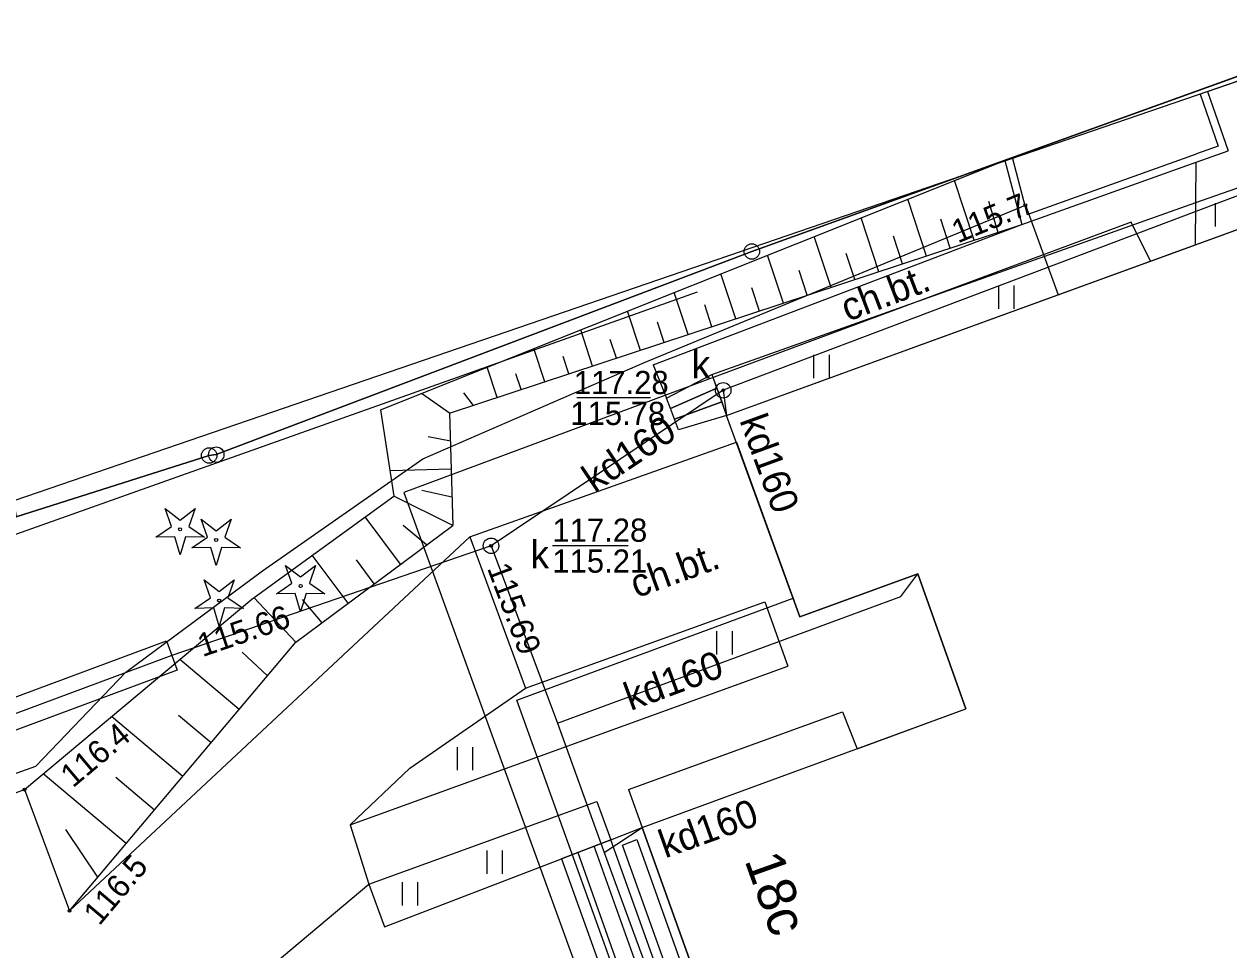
# Model space of a CAD drawing. Extents: x 6434771 to 6436222, y 5663454 to 5664782.
# Drawn here: x 6435244.9 to 6435283.86, y 5664352.36 to 5664382.32 of the extents above; entities that cross this region are included whole.
import ezdxf

# ---------------------------------------------------------------- set-up
doc = ezdxf.new("R2010")
doc.units = 0
for name, color, linetype in [('Warstwa 1', 7, 'Continuous'), ('Warstwa 10', 7, 'Continuous'), ('Warstwa 12', 7, 'Continuous'), ('Warstwa 13', 7, 'Continuous'), ('Warstwa 14', 7, 'Continuous'), ('Warstwa 2', 7, 'Continuous'), ('Warstwa 20', 7, 'Continuous'), ('Warstwa 21', 7, 'Continuous'), ('Warstwa 25', 7, 'Continuous'), ('Warstwa 35', 7, 'Continuous'), ('Warstwa 36', 7, 'Continuous'), ('Warstwa 4', 7, 'Continuous'), ('Warstwa 5', 7, 'Continuous'), ('Warstwa 51', 7, 'Continuous'), ('Warstwa 6', 7, 'Continuous'), ('Warstwa 7', 7, 'Continuous'), ('Warstwa 9', 7, 'Continuous')]:
    doc.layers.add(name, color=color, linetype=linetype)

msp = doc.modelspace()

# ---------------------------------------------------------------- linework, layer by layer
at = {"layer": 'Warstwa 1'}
for p, q in [((6435268.434, 5664374.961), (6435288.252, 5664382.112)), ((6435268.434, 5664374.961), (6435288.252, 5664382.112)), ((6435251.114, 5664368.39), (6435268.434, 5664374.961)), ((6435251.114, 5664368.39), (6435268.434, 5664374.961)), ((6435244.639, 5664366.378), (6435250.884, 5664368.362)), ((6435244.639, 5664366.378), (6435250.884, 5664368.362)), ((6435250.884, 5664368.362), (6435251.114, 5664368.39)), ((6435250.884, 5664368.362), (6435251.114, 5664368.39))]:
    msp.add_line(p, q, dxfattribs=at)
msp.add_lwpolyline([(6435267.62, 5664369.66), (6435285.94, 5664376.33), (6435288.39, 5664369.83), (6435286.85, 5664369.25), (6435288.42, 5664364.85), (6435289.08, 5664365.1), (6435294.76, 5664349.57), (6435294.06, 5664349.29), (6435295.39, 5664345.6), (6435283.5, 5664341.26), (6435280.88, 5664348.5), (6435281.65, 5664348.77), (6435281.21, 5664350), (6435271.58, 5664346.52), (6435269.69, 5664351.8), (6435266.87, 5664350.79), (6435264.89, 5664356.33), (6435275.36, 5664360.16), (6435273.8, 5664364.53), (6435269.99, 5664363.14)], close=True, dxfattribs=at)
at = {"layer": 'Warstwa 10'}
for p, q in [((6435256.43, 5664369.84), (6435276.62, 5664377.91)), ((6435276.62, 5664377.91), (6435277.168, 5664375.833)), ((6435275.625, 5664375.324), (6435274.988, 5664377.258)), ((6435274.083, 5664374.816), (6435273.477, 5664376.654)), ((6435276.397, 5664375.579), (6435276.1, 5664376.581)), ((6435272.541, 5664374.307), (6435271.966, 5664376.05)), ((6435274.854, 5664375.07), (6435274.543, 5664376.013)), ((6435258.66, 5664369.73), (6435277.168, 5664375.833)), ((6435270.998, 5664373.799), (6435270.455, 5664375.446)), ((6435273.312, 5664374.561), (6435273.017, 5664375.457)), ((6435269.456, 5664373.29), (6435268.944, 5664374.842)), ((6435271.77, 5664374.053), (6435271.49, 5664374.9)), ((6435267.914, 5664372.781), (6435267.433, 5664374.238)), ((6435270.227, 5664373.544), (6435269.964, 5664374.344)), ((6435266.372, 5664372.273), (6435265.923, 5664373.634)), ((6435268.685, 5664373.036), (6435268.437, 5664373.788)), ((6435267.143, 5664372.527), (6435266.91, 5664373.232)), ((6435264.829, 5664371.764), (6435264.412, 5664373.03)), ((6435263.287, 5664371.256), (6435262.901, 5664372.426)), ((6435265.6, 5664372.019), (6435265.384, 5664372.675)), ((6435264.058, 5664371.51), (6435263.857, 5664372.119)), ((6435261.745, 5664370.747), (6435261.39, 5664371.823)), ((6435262.516, 5664371.001), (6435262.331, 5664371.563)), ((6435260.202, 5664370.239), (6435259.879, 5664371.219)), ((6435260.973, 5664370.493), (6435260.804, 5664371.007)), ((6435258.66, 5664369.73), (6435257.751, 5664370.368)), ((6435259.431, 5664369.984), (6435259.123, 5664370.389)), ((6435256.43, 5664369.84), (6435256.86, 5664367.05)), ((6435258.66, 5664369.73), (6435258.76, 5664366.1)), ((6435258.685, 5664368.823), (6435257.964, 5664368.968)), ((6435258.71, 5664367.915), (6435256.735, 5664367.861)), ((6435252.26, 5664363.71), (6435256.86, 5664367.05)), ((6435258.76, 5664366.1), (6435256.86, 5664367.05)), ((6435258.735, 5664367.008), (6435257.766, 5664367.231)), ((6435257.07, 5664364.84), (6435255.927, 5664366.373)), ((6435253.69, 5664362.32), (6435258.76, 5664366.1)), ((6435257.915, 5664365.47), (6435257.154, 5664366.091)), ((6435255.38, 5664363.58), (6435254.221, 5664365.134)), ((6435256.225, 5664364.21), (6435255.65, 5664364.982)), ((6435244.91, 5664357.55), (6435252.26, 5664363.71)), ((6435253.69, 5664362.32), (6435252.331, 5664363.762)), ((6435254.535, 5664362.95), (6435253.906, 5664363.699)), ((6435246.37, 5664353.63), (6435253.69, 5664362.32)), ((6435252.775, 5664361.234), (6435251.955, 5664361.999)), ((6435251.86, 5664360.148), (6435249.94, 5664361.765)), ((6435250.945, 5664359.061), (6435249.89, 5664359.95)), ((6435250.03, 5664357.975), (6435247.729, 5664359.913)), ((6435248.2, 5664355.803), (6435245.519, 5664358.061)), ((6435249.115, 5664356.889), (6435247.87, 5664357.938)), ((6435244.91, 5664357.55), (6435246.37, 5664353.63)), ((6435247.285, 5664354.716), (6435246.25, 5664356.261))]:
    msp.add_line(p, q, dxfattribs=at)
for points in [[(6435249.16, 5664365.718), (6435249.662, 5664366.065), (6435249.46, 5664366.641), (6435249.945, 5664366.271), (6435250.43, 5664366.641), (6435250.228, 5664366.065), (6435250.73, 5664365.718), (6435250.12, 5664365.732), (6435249.945, 5664365.148), (6435249.77, 5664365.732)], [(6435250.326, 5664365.374), (6435250.828, 5664365.721), (6435250.626, 5664366.297), (6435251.111, 5664365.927), (6435251.596, 5664366.297), (6435251.394, 5664365.721), (6435251.896, 5664365.374), (6435251.286, 5664365.388), (6435251.111, 5664364.804), (6435250.936, 5664365.388)], [(6435253.058, 5664363.881), (6435253.56, 5664364.228), (6435253.358, 5664364.804), (6435253.843, 5664364.434), (6435254.328, 5664364.804), (6435254.126, 5664364.228), (6435254.628, 5664363.881), (6435254.018, 5664363.895), (6435253.843, 5664363.311), (6435253.668, 5664363.895)], [(6435250.422, 5664363.413), (6435250.924, 5664363.76), (6435250.722, 5664364.336), (6435251.207, 5664363.966), (6435251.692, 5664364.336), (6435251.49, 5664363.76), (6435251.992, 5664363.413), (6435251.382, 5664363.427), (6435251.207, 5664362.843), (6435251.032, 5664363.427)]]:
    msp.add_lwpolyline(points, close=True, dxfattribs=at)
for centre, radius in [((6435268.434, 5664374.961), 0.25), ((6435250.884, 5664368.362), 0.25), ((6435251.114, 5664368.39), 0.25), ((6435249.945, 5664365.973), 0.05), ((6435251.111, 5664365.629), 0.05), ((6435253.843, 5664364.136), 0.05), ((6435251.207, 5664363.668), 0.05)]:
    msp.add_circle(centre, radius, dxfattribs=at)
at = {"layer": 'Warstwa 12'}
for points in [[(6435236.078, 5664326.848), (6435236.19, 5664326.92), (6435236.55, 5664327.05), (6435234.7, 5664332.07), (6435236.35, 5664332.74), (6435233.45, 5664341.58), (6435231.83, 5664347.32), (6435231.36, 5664348.68), (6435236.37, 5664350.44), (6435235.03, 5664354.65), (6435245.28, 5664358.31), (6435248.19, 5664361.35), (6435252.61, 5664364.63), (6435257.8, 5664368.25), (6435264.98, 5664371.38), (6435277.28, 5664376.46), (6435278.34, 5664373.561)], [(6435281.329, 5664374.651), (6435280.7, 5664375.91), (6435257.18, 5664367.16), (6435265.27, 5664344.89), (6435250.64, 5664338.64), (6435247.66, 5664337.64), (6435245.07, 5664337.87), (6435243.63, 5664337.89), (6435242.26, 5664337.71), (6435240.34, 5664337.11), (6435239.05, 5664338.33), (6435238.09, 5664338.97), (6435236.24, 5664339.81), (6435233.17, 5664339.36), (6435232.033, 5664339.169), (6435231.895, 5664339.18), (6435231.78, 5664339.127), (6435229.65, 5664338.77), (6435231.25, 5664333.68)], [(6435224.7, 5664315.45), (6435225.04, 5664315.8), (6435226.79, 5664316.27), (6435235.78, 5664331.86), (6435249.43, 5664336.94), (6435266.79, 5664343.88), (6435260.84, 5664360.45), (6435269.768, 5664363.75)]]:
    msp.add_lwpolyline(points, dxfattribs=at)
at = {"layer": 'Warstwa 13'}
for centre in [(6435244.91, 5664357.55), (6435246.37, 5664353.63)]:
    msp.add_circle(centre, 0.045, dxfattribs=at)
at = {"layer": 'Warstwa 14'}
for p, q in [((6435265.153, 5664370.228), (6435262.778, 5664370.228)), ((6435261.989, 5664365.445), (6435264.435, 5664365.445))]:
    msp.add_line(p, q, dxfattribs=at)
for centre in [(6435277.28, 5664376.46), (6435267.51, 5664370.47), (6435260, 5664365.44), (6435260, 5664365.44)]:
    msp.add_circle(centre, 0.045, dxfattribs=at)
at = {"layer": 'Warstwa 2'}
for points in [[(6435282.473, 5664334.384), (6435301.67, 5664342.13), (6435288.1, 5664381.83), (6435282.836, 5664380.024)], [(6435282.836, 5664380.024), (6435244.568, 5664366.892)]]:
    msp.add_lwpolyline(points, dxfattribs=at)
at = {"layer": 'Warstwa 20'}
for p, q in [((6435258.66, 5664369.73), (6435277.168, 5664375.833)), ((6435258.66, 5664369.73), (6435258.76, 5664366.1)), ((6435253.69, 5664362.32), (6435258.76, 5664366.1)), ((6435246.37, 5664353.63), (6435253.69, 5664362.32))]:
    msp.add_line(p, q, dxfattribs=at)
at = {"layer": 'Warstwa 21'}
for p, q in [((6435256.43, 5664369.84), (6435276.62, 5664377.91)), ((6435256.43, 5664369.84), (6435256.86, 5664367.05)), ((6435252.26, 5664363.71), (6435256.86, 5664367.05)), ((6435244.91, 5664357.55), (6435252.26, 5664363.71))]:
    msp.add_line(p, q, dxfattribs=at)
at = {"layer": 'Warstwa 25'}
msp.add_lwpolyline([(6435235.5, 5664357.15), (6435249.51, 5664362.36), (6435249.85, 5664361.42), (6435235.84, 5664356.21)], close=True, dxfattribs=at)
at = {"layer": 'Warstwa 35'}
msp.add_lwpolyline([(6435264.89, 5664356.33), (6435266.87, 5664350.79), (6435269.69, 5664351.8), (6435271.58, 5664346.52), (6435281.21, 5664350), (6435281.65, 5664348.77), (6435280.88, 5664348.5), (6435283.5, 5664341.26), (6435283.99, 5664339.91), (6435283.37, 5664339.68), (6435282.909, 5664339.512), (6435282.44, 5664339.34), (6435274.2, 5664336.31), (6435274.33, 5664335.99), (6435271.39, 5664334.92), (6435270.94, 5664336.17), (6435269.31, 5664335.67), (6435268.02, 5664339.28), (6435269.62, 5664339.85), (6435263.87, 5664355.93)], close=True, dxfattribs=at)
msp.add_lwpolyline([(6435264.712, 5664355.938), (6435266.689, 5664350.406), (6435269.509, 5664351.416), (6435271.399, 5664346.136), (6435281.029, 5664349.616), (6435281.266, 5664348.953), (6435280.495, 5664348.683), (6435283.218, 5664341.158), (6435283.606, 5664340.088), (6435273.805, 5664336.484), (6435273.935, 5664336.165), (6435271.57, 5664335.305), (6435271.125, 5664336.541), (6435269.496, 5664336.041), (6435268.404, 5664339.098), (6435270.004, 5664339.668), (6435264.25, 5664355.757), (6435264.712, 5664355.938)], dxfattribs=at)
at = {"layer": 'Warstwa 36'}
for p, q in [((6435269.087, 5664339.66), (6435263.335, 5664355.722)), ((6435268.553, 5664339.47), (6435262.813, 5664355.501))]:
    msp.add_line(p, q, dxfattribs=at)
for points in [[(6435265.68, 5664370.22), (6435267.14, 5664370.98), (6435267.3, 5664370.54), (6435265.807, 5664369.877)], [(6435265.807, 5664369.877), (6435267.3, 5664370.54), (6435267.46, 5664370.1), (6435265.933, 5664369.533)], [(6435265.933, 5664369.533), (6435267.46, 5664370.1), (6435267.62, 5664369.66), (6435266.06, 5664369.19)]]:
    msp.add_lwpolyline(points, close=True, dxfattribs=at)
msp.add_lwpolyline([(6435263.87, 5664355.93), (6435262.28, 5664355.31), (6435268.02, 5664339.28), (6435269.62, 5664339.85), (6435263.87, 5664355.93)], dxfattribs=at)
at = {"layer": 'Warstwa 4'}
msp.add_lwpolyline([(6435229.985, 5664360.952), (6435234.614, 5664362.253), (6435266.68, 5664373.659)], dxfattribs=at)
msp.add_lwpolyline([(6435235.5, 5664357.15), (6435249.51, 5664362.36), (6435249.85, 5664361.42), (6435235.84, 5664356.21)], close=True, dxfattribs=at)
for centre in [(6435267.51, 5664370.47), (6435260, 5664365.44)]:
    msp.add_circle(centre, 0.25, dxfattribs=at)
at = {"layer": 'Warstwa 5'}
for p, q in [((6435282.794, 5664376.542), (6435286.7, 5664377.93)), ((6435267.14, 5664370.98), (6435282.794, 5664376.542)), ((6435282.778, 5664375.179), (6435282.794, 5664376.542)), ((6435282.778, 5664375.179), (6435282.794, 5664376.542)), ((6435282.778, 5664375.179), (6435285.94, 5664376.33)), ((6435283.425, 5664375.776), (6435283.425, 5664376.526)), ((6435267.62, 5664369.66), (6435282.778, 5664375.179)), ((6435276.423, 5664373.108), (6435276.423, 5664373.858)), ((6435276.923, 5664373.108), (6435276.923, 5664373.858)), ((6435270.444, 5664370.867), (6435270.444, 5664371.617)), ((6435270.944, 5664370.867), (6435270.944, 5664371.617)), ((6435267.14, 5664370.98), (6435267.62, 5664369.66)), ((6435261.12, 5664360.83), (6435268.86, 5664363.63)), ((6435268.86, 5664363.63), (6435269.6, 5664361.54)), ((6435267.308, 5664361.926), (6435267.308, 5664362.676)), ((6435267.808, 5664361.926), (6435267.808, 5664362.676)), ((6435255.45, 5664356.41), (6435269.6, 5664361.54)), ((6435257.37, 5664358.24), (6435261.12, 5664360.83)), ((6435258.917, 5664358.175), (6435258.917, 5664358.925)), ((6435259.417, 5664358.175), (6435259.417, 5664358.925)), ((6435255.45, 5664356.41), (6435257.37, 5664358.24)), ((6435256.05, 5664354.49), (6435263.42, 5664357.17)), ((6435263.42, 5664357.17), (6435263.87, 5664355.93)), ((6435262.28, 5664355.31), (6435263.335, 5664355.721)), ((6435263.335, 5664355.721), (6435263.87, 5664355.93)), ((6435256.56, 5664353.11), (6435262.28, 5664355.31)), ((6435259.875, 5664354.831), (6435259.875, 5664355.581)), ((6435260.375, 5664354.831), (6435260.375, 5664355.581)), ((6435256.05, 5664354.49), (6435256.56, 5664353.11)), ((6435257.138, 5664353.802), (6435257.138, 5664354.552)), ((6435257.638, 5664353.802), (6435257.638, 5664354.552))]:
    msp.add_line(p, q, dxfattribs=at)
at = {"layer": 'Warstwa 51'}
for points in [[(6435282.93, 5664380.056), (6435283.52, 5664378.37), (6435282.813, 5664378.117)], [(6435276.862, 5664377.974), (6435277.34, 5664376.16), (6435282.813, 5664378.117)]]:
    msp.add_lwpolyline(points, dxfattribs=at)
at = {"layer": 'Warstwa 6'}
for points in [[(6435250.884, 5664368.362), (6435251.114, 5664368.39), (6435268.434, 5664374.961), (6435288.252, 5664382.112), (6435300.533, 5664386.274), (6435288.766, 5664422.952), (6435287.204, 5664421.97), (6435284.451, 5664420.854), (6435281.961, 5664420.924), (6435279.893, 5664421.879), (6435278.192, 5664423.459), (6435277.033, 5664427.714), (6435271.086, 5664413.094), (6435242.616, 5664403.317), (6435242.556, 5664401.627), (6435242.736, 5664397.535), (6435242.999, 5664393.581), (6435244.282, 5664369.883), (6435244.574, 5664366.789), (6435244.639, 5664366.378)], [(6435288.252, 5664382.112), (6435268.434, 5664374.961), (6435251.114, 5664368.39), (6435250.884, 5664368.362), (6435244.639, 5664366.378), (6435224.331, 5664359.953), (6435224.781, 5664359.157), (6435238.32, 5664321.48), (6435264.52, 5664331.07), (6435264.85, 5664331.09), (6435282.011, 5664337.491), (6435301.61, 5664344.76), (6435301.9, 5664344.85)]]:
    msp.add_lwpolyline(points, close=True, dxfattribs=at)
for centre in [(6435267.51, 5664370.47), (6435260, 5664365.44)]:
    msp.add_circle(centre, 0.045, dxfattribs=at)
at = {"layer": 'Warstwa 7'}
for points in [[(6435289.29, 5664364.53), (6435290.79, 5664365.09), (6435289.24, 5664369.78), (6435286.63, 5664377.71), (6435285.37, 5664377.23), (6435282.791, 5664376.254)], [(6435282.791, 5664376.254), (6435267.51, 5664370.47), (6435260, 5664365.44), (6435249.68, 5664361.89), (6435235.67, 5664356.68), (6435234, 5664355.9), (6435223.75, 5664357.64)], [(6435267.51, 5664370.47), (6435267.62, 5664369.66)], [(6435260, 5664365.44), (6435262.15, 5664359.7), (6435263.66, 5664355.52), (6435267.52, 5664344.99), (6435271.08, 5664335.01), (6435282.344, 5664339.326)], [(6435262.15, 5664359.7), (6435273.25, 5664363.8), (6435273.8, 5664364.53)], [(6435263.66, 5664355.52), (6435264.89, 5664356.33)]]:
    msp.add_lwpolyline(points, dxfattribs=at)
at = {"layer": 'Warstwa 9'}
for p, q in [((6435283.167, 5664380.137), (6435288.1, 5664381.83)), ((6435283.167, 5664380.137), (6435283.838, 5664378.218)), ((6435282.794, 5664376.542), (6435286.7, 5664377.93)), ((6435282.81, 5664377.851), (6435283.838, 5664378.218)), ((6435277.168, 5664375.833), (6435282.81, 5664377.851)), ((6435282.794, 5664376.542), (6435282.81, 5664377.851)), ((6435282.794, 5664376.542), (6435282.81, 5664377.851)), ((6435267.14, 5664370.98), (6435282.794, 5664376.542)), ((6435265.24, 5664371.3), (6435277.168, 5664375.833)), ((6435265.24, 5664371.3), (6435265.68, 5664370.22)), ((6435265.68, 5664370.22), (6435267.14, 5664370.98)), ((6435259.31, 5664365.73), (6435267.936, 5664368.789)), ((6435267.936, 5664368.789), (6435269.99, 5664363.14)), ((6435246.37, 5664353.63), (6435259.31, 5664365.73)), ((6435259.31, 5664365.73), (6435261.12, 5664360.83)), ((6435259.31, 5664365.73), (6435261.12, 5664360.83)), ((6435269.99, 5664363.14), (6435273.8, 5664364.53)), ((6435273.8, 5664364.53), (6435275.36, 5664360.16)), ((6435261.12, 5664360.83), (6435268.86, 5664363.63)), ((6435268.86, 5664363.63), (6435269.6, 5664361.54)), ((6435255.45, 5664356.41), (6435269.6, 5664361.54)), ((6435257.37, 5664358.24), (6435261.12, 5664360.83)), ((6435264.45, 5664357.55), (6435271.37, 5664360.07)), ((6435271.37, 5664360.07), (6435271.837, 5664358.871)), ((6435271.837, 5664358.871), (6435275.36, 5664360.16)), ((6435255.45, 5664356.41), (6435257.37, 5664358.24)), ((6435235.77, 5664354.2), (6435244.91, 5664357.55)), ((6435244.91, 5664357.55), (6435246.37, 5664353.63)), ((6435264.45, 5664357.55), (6435264.89, 5664356.33)), ((6435256.05, 5664354.49), (6435263.42, 5664357.17)), ((6435263.42, 5664357.17), (6435263.87, 5664355.93)), ((6435255.45, 5664356.41), (6435256.05, 5664354.49)), ((6435255.45, 5664356.41), (6435256.05, 5664354.49)), ((6435263.87, 5664355.93), (6435264.89, 5664356.33)), ((6435247.41, 5664347.24), (6435256.05, 5664354.49))]:
    msp.add_line(p, q, dxfattribs=at)

# ---------------------------------------------------------------- texts
at = {"layer": 'Warstwa 13'}
for s, rotation, p in [('116.4', 39.9638, (6435246.477, 5664357.587)), ('116.5', 49.8932, (6435247.332, 5664353.121))]:
    msp.add_text(s, height=0.75, rotation=rotation, dxfattribs=at).set_placement(p)
at = {"layer": 'Warstwa 14'}
for s, height, rotation, p in [('115.7', 0.75, 22.4428, (6435275.097, 5664375.219)), ('115.69', 0.75, 290.5354, (6435259.866, 5664364.718)), ('115.66', 0.75, 18.9821, (6435250.671, 5664361.835)), ('18c', 1.25, 289.6645, (6435268.19, 5664355.265))]:
    msp.add_text(s, height=height, rotation=rotation, dxfattribs=at).set_placement(p)
for s, p in [('115.78', (6435262.565, 5664369.348)), ('115.21', (6435261.984, 5664364.57))]:
    msp.add_text(s, height=0.75, dxfattribs=at).set_placement(p)
at = {"layer": 'Warstwa 5'}
for p in [(6435266.487, 5664370.857), (6435261.274, 5664364.712)]:
    msp.add_text('k', height=0.9, dxfattribs=at).set_placement(p)
at = {"layer": 'Warstwa 6'}
for p in [(6435262.678, 5664370.348), (6435261.985, 5664365.57)]:
    msp.add_text('117.28', height=0.75, dxfattribs=at).set_placement(p)
at = {"layer": 'Warstwa 7'}
for rotation, p in [(290.0083, (6435268.028, 5664369.5)), (33.816, (6435263.343, 5664367.138)), (20.2712, (6435264.512, 5664360.093)), (19.6696, (6435265.629, 5664355.323))]:
    msp.add_text('kd160', height=0.9, rotation=rotation, dxfattribs=at).set_placement(p)
at = {"layer": 'Warstwa 9'}
for rotation, p in [(20.8098, (6435271.531, 5664372.684)), (19.8874, (6435264.703, 5664363.74))]:
    msp.add_text('ch.bt.', height=0.9, rotation=rotation, dxfattribs=at).set_placement(p)

doc.saveas('drawing.dxf')
